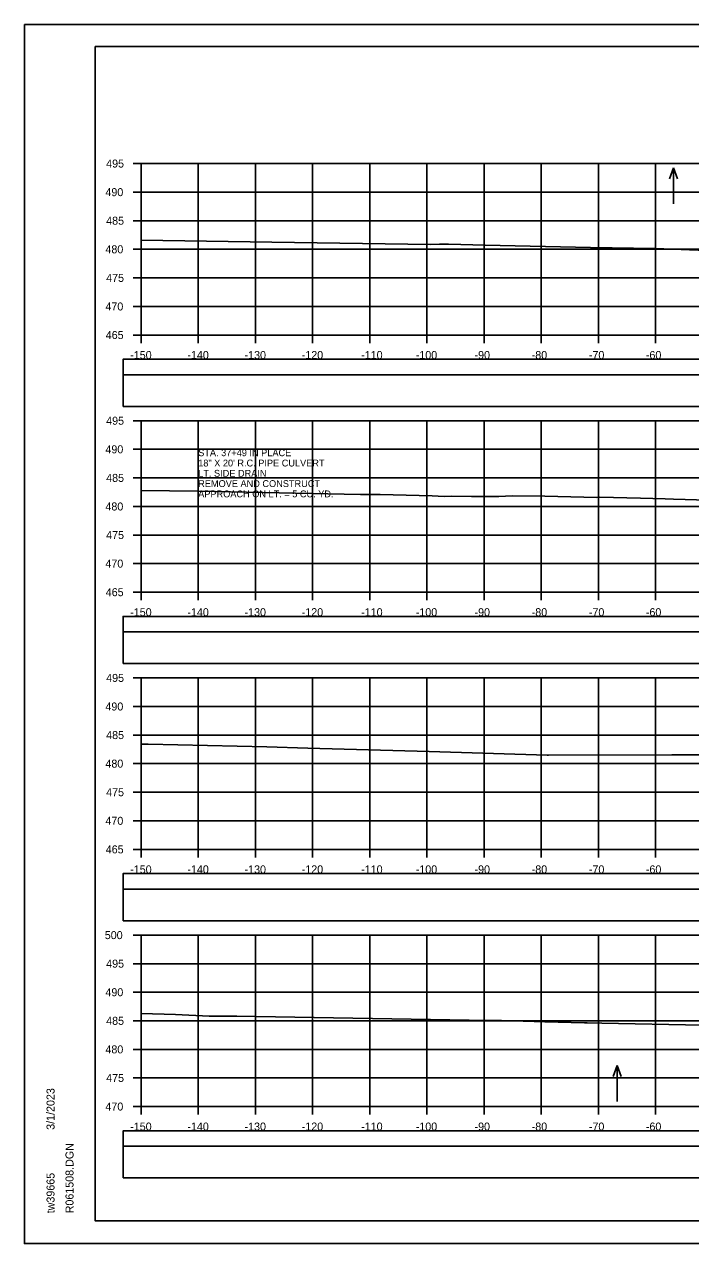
# Model space of a CAD drawing. Extents: x 1371057 to 1372761, y 380005 to 390517.
# Drawn here: x 1371390.5 to 1371507, y 381071.8 to 381285.1 of the extents above; entities that cross this region are included whole.
import ezdxf

# ---------------------------------------------------------------- set-up
doc = ezdxf.new("R2010")
doc.units = 0
for name, color, linetype in [('R_Axis', 7, 'Continuous'), ('R_Axis Annot', 7, 'Continuous'), ('R_Border', 7, 'Continuous'), ('R_Detour', 7, 'Continuous'), ('R_Dimension', 7, 'Continuous'), ('R_Exist Surface', 7, 'Continuous'), ('R_Grid', 7, 'Continuous'), ('R_No Plot', 7, 'Continuous'), ('R_Water Annot', 7, 'Continuous')]:
    doc.layers.add(name, color=color, linetype=linetype)

msp = doc.modelspace()

# ---------------------------------------------------------------- linework, layer by layer
at = {"layer": 'R_Axis'}
for p, q in [((1371409.47, 381260.75), (1371410.87, 381260.75)), ((1371410.87, 381230.75), (1371410.87, 381260.75)), ((1371409.47, 381255.75), (1371410.87, 381255.75)), ((1371409.47, 381250.75), (1371410.87, 381250.75)), ((1371409.47, 381245.75), (1371410.87, 381245.75)), ((1371409.47, 381240.75), (1371410.87, 381240.75)), ((1371409.47, 381235.75), (1371410.87, 381235.75)), ((1371409.47, 381230.75), (1371410.87, 381230.75)), ((1371410.87, 381230.75), (1371710.87, 381230.75)), ((1371410.87, 381229.35), (1371410.87, 381230.75)), ((1371420.87, 381229.35), (1371420.87, 381230.75)), ((1371430.87, 381229.35), (1371430.87, 381230.75)), ((1371440.87, 381229.35), (1371440.87, 381230.75)), ((1371450.87, 381229.35), (1371450.87, 381230.75)), ((1371460.87, 381229.35), (1371460.87, 381230.75)), ((1371470.87, 381229.35), (1371470.87, 381230.75)), ((1371480.87, 381229.35), (1371480.87, 381230.75)), ((1371490.87, 381229.35), (1371490.87, 381230.75)), ((1371500.87, 381229.35), (1371500.87, 381230.75)), ((1371409.47, 381215.75), (1371410.87, 381215.75)), ((1371410.87, 381185.75), (1371410.87, 381215.75)), ((1371409.47, 381210.75), (1371410.87, 381210.75)), ((1371409.47, 381205.75), (1371410.87, 381205.75)), ((1371409.47, 381200.75), (1371410.87, 381200.75)), ((1371409.47, 381195.75), (1371410.87, 381195.75)), ((1371409.47, 381190.75), (1371410.87, 381190.75)), ((1371409.47, 381185.75), (1371410.87, 381185.75)), ((1371410.87, 381185.75), (1371710.87, 381185.75)), ((1371410.87, 381184.35), (1371410.87, 381185.75)), ((1371420.87, 381184.35), (1371420.87, 381185.75)), ((1371430.87, 381184.35), (1371430.87, 381185.75)), ((1371440.87, 381184.35), (1371440.87, 381185.75)), ((1371450.87, 381184.35), (1371450.87, 381185.75)), ((1371460.87, 381184.35), (1371460.87, 381185.75)), ((1371470.87, 381184.35), (1371470.87, 381185.75)), ((1371480.87, 381184.35), (1371480.87, 381185.75)), ((1371490.87, 381184.35), (1371490.87, 381185.75)), ((1371500.87, 381184.35), (1371500.87, 381185.75)), ((1371409.47, 381170.75), (1371410.87, 381170.75)), ((1371410.87, 381140.75), (1371410.87, 381170.75)), ((1371409.47, 381165.75), (1371410.87, 381165.75)), ((1371409.47, 381160.75), (1371410.87, 381160.75)), ((1371409.47, 381155.75), (1371410.87, 381155.75)), ((1371409.47, 381150.75), (1371410.87, 381150.75)), ((1371409.47, 381145.75), (1371410.87, 381145.75)), ((1371409.47, 381140.75), (1371410.87, 381140.75)), ((1371410.87, 381140.75), (1371710.87, 381140.75)), ((1371410.87, 381139.35), (1371410.87, 381140.75)), ((1371420.87, 381139.35), (1371420.87, 381140.75)), ((1371430.87, 381139.35), (1371430.87, 381140.75)), ((1371440.87, 381139.35), (1371440.87, 381140.75)), ((1371450.87, 381139.35), (1371450.87, 381140.75)), ((1371460.87, 381139.35), (1371460.87, 381140.75)), ((1371470.87, 381139.35), (1371470.87, 381140.75)), ((1371480.87, 381139.35), (1371480.87, 381140.75)), ((1371490.87, 381139.35), (1371490.87, 381140.75)), ((1371500.87, 381139.35), (1371500.87, 381140.75)), ((1371409.47, 381125.75), (1371410.87, 381125.75)), ((1371410.87, 381095.75), (1371410.87, 381125.75)), ((1371409.47, 381120.75), (1371410.87, 381120.75)), ((1371409.47, 381115.75), (1371410.87, 381115.75)), ((1371409.47, 381110.75), (1371410.87, 381110.75)), ((1371409.47, 381105.75), (1371410.87, 381105.75)), ((1371409.47, 381100.75), (1371410.87, 381100.75)), ((1371409.47, 381095.75), (1371410.87, 381095.75)), ((1371410.87, 381095.75), (1371710.87, 381095.75)), ((1371410.87, 381094.35), (1371410.87, 381095.75)), ((1371420.87, 381094.35), (1371420.87, 381095.75)), ((1371430.87, 381094.35), (1371430.87, 381095.75)), ((1371440.87, 381094.35), (1371440.87, 381095.75)), ((1371450.87, 381094.35), (1371450.87, 381095.75)), ((1371460.87, 381094.35), (1371460.87, 381095.75)), ((1371470.87, 381094.35), (1371470.87, 381095.75)), ((1371480.87, 381094.35), (1371480.87, 381095.75)), ((1371490.87, 381094.35), (1371490.87, 381095.75)), ((1371500.87, 381094.35), (1371500.87, 381095.75))]:
    msp.add_line(p, q, dxfattribs=at)
at = {"layer": 'R_Border'}
for p, q in [((1371402.87, 381281.21), (1371719.05, 381281.21)), ((1371402.87, 381075.75), (1371402.87, 381281.21)), ((1371402.87, 381075.75), (1371402.87, 381075.75)), ((1371719.05, 381075.75), (1371402.87, 381075.75))]:
    msp.add_line(p, q, dxfattribs=at)
at = {"layer": 'R_Detour'}
for points in [[(1371407.72, 381223.8), (1371714.03, 381223.8), (1371714.03, 381226.5), (1371407.72, 381226.5)], [(1371407.72, 381178.8), (1371714.03, 381178.8), (1371714.03, 381181.5), (1371407.72, 381181.5)], [(1371407.72, 381133.8), (1371714.03, 381133.8), (1371714.03, 381136.5), (1371407.72, 381136.5)], [(1371407.72, 381088.8), (1371714.03, 381088.8), (1371714.03, 381091.5), (1371407.72, 381091.5)]]:
    msp.add_lwpolyline(points, close=True, dxfattribs=at)
at = {"layer": 'R_Dimension'}
for points in [[(1371407.72, 381218.27), (1371714.03, 381218.27), (1371714.03, 381223.8), (1371407.72, 381223.8)], [(1371407.72, 381173.27), (1371714.03, 381173.27), (1371714.03, 381178.8), (1371407.72, 381178.8)], [(1371407.72, 381128.27), (1371714.03, 381128.27), (1371714.03, 381133.8), (1371407.72, 381133.8)], [(1371407.72, 381083.27), (1371714.03, 381083.27), (1371714.03, 381088.8), (1371407.72, 381088.8)]]:
    msp.add_lwpolyline(points, close=True, dxfattribs=at)
at = {"layer": 'R_Exist Surface'}
for points in [[(1371410.87, 381247.32), (1371433.77, 381246.99), (1371461.53, 381246.6), (1371463.06, 381246.66), (1371464.65, 381246.64), (1371471.06, 381246.48), (1371489.51, 381246.09), (1371500.78, 381245.87), (1371521.94, 381245.09)], [(1371410.87, 381203.57), (1371420.83, 381203.44), (1371449.24, 381202.86), (1371452.7, 381202.86), (1371461.81, 381202.61), (1371463.92, 381202.52), (1371465.19, 381202.53), (1371468.66, 381202.51), (1371473.44, 381202.51), (1371475.77, 381202.59), (1371481.53, 381202.54), (1371490.63, 381202.34), (1371491.11, 381202.36), (1371498.22, 381202.2), (1371502.54, 381202.06), (1371503.99, 381202.03), (1371528.2, 381201.35)], [(1371410.87, 381159.16), (1371412.1, 381159.13), (1371432.85, 381158.71), (1371440.06, 381158.47), (1371461.29, 381157.87), (1371481.93, 381157.23), (1371482, 381157.23), (1371482.13, 381157.23), (1371503.72, 381157.28), (1371514.92, 381157.28)], [(1371410.87, 381112.03), (1371416.88, 381111.87), (1371422.76, 381111.56), (1371427.61, 381111.54), (1371471.66, 381110.82), (1371473.93, 381110.78), (1371481.5, 381110.58), (1371488.45, 381110.38), (1371488.92, 381110.37), (1371491.48, 381110.33), (1371509.02, 381110.01)]]:
    msp.add_lwpolyline(points, dxfattribs=at)
at = {"layer": 'R_Grid'}
for p, q in [((1371410.87, 381260.75), (1371710.87, 381260.75)), ((1371410.87, 381230.75), (1371410.87, 381260.75)), ((1371420.87, 381230.75), (1371420.87, 381260.75)), ((1371430.87, 381230.75), (1371430.87, 381260.75)), ((1371440.87, 381230.75), (1371440.87, 381260.75)), ((1371450.87, 381230.75), (1371450.87, 381260.75)), ((1371460.87, 381230.75), (1371460.87, 381260.75)), ((1371470.87, 381230.75), (1371470.87, 381260.75)), ((1371480.87, 381230.75), (1371480.87, 381260.75)), ((1371490.87, 381230.75), (1371490.87, 381260.75)), ((1371500.87, 381230.75), (1371500.87, 381260.75)), ((1371410.87, 381255.75), (1371710.87, 381255.75)), ((1371410.87, 381250.75), (1371710.87, 381250.75)), ((1371410.87, 381245.75), (1371710.87, 381245.75)), ((1371410.87, 381240.75), (1371710.87, 381240.75)), ((1371410.87, 381235.75), (1371710.87, 381235.75)), ((1371410.87, 381230.75), (1371710.87, 381230.75)), ((1371410.87, 381215.75), (1371710.87, 381215.75)), ((1371410.87, 381185.75), (1371410.87, 381215.75)), ((1371420.87, 381185.75), (1371420.87, 381215.75)), ((1371430.87, 381185.75), (1371430.87, 381215.75)), ((1371440.87, 381185.75), (1371440.87, 381215.75)), ((1371450.87, 381185.75), (1371450.87, 381215.75)), ((1371460.87, 381185.75), (1371460.87, 381215.75)), ((1371470.87, 381185.75), (1371470.87, 381215.75)), ((1371480.87, 381185.75), (1371480.87, 381215.75)), ((1371490.87, 381185.75), (1371490.87, 381215.75)), ((1371500.87, 381185.75), (1371500.87, 381215.75)), ((1371410.87, 381210.75), (1371710.87, 381210.75)), ((1371410.87, 381205.75), (1371710.87, 381205.75)), ((1371410.87, 381200.75), (1371710.87, 381200.75)), ((1371410.87, 381195.75), (1371710.87, 381195.75)), ((1371410.87, 381190.75), (1371710.87, 381190.75)), ((1371410.87, 381185.75), (1371710.87, 381185.75)), ((1371410.87, 381170.75), (1371710.87, 381170.75)), ((1371410.87, 381140.75), (1371410.87, 381170.75)), ((1371420.87, 381140.75), (1371420.87, 381170.75)), ((1371430.87, 381140.75), (1371430.87, 381170.75)), ((1371440.87, 381140.75), (1371440.87, 381170.75)), ((1371450.87, 381140.75), (1371450.87, 381170.75)), ((1371460.87, 381140.75), (1371460.87, 381170.75)), ((1371470.87, 381140.75), (1371470.87, 381170.75)), ((1371480.87, 381140.75), (1371480.87, 381170.75)), ((1371490.87, 381140.75), (1371490.87, 381170.75)), ((1371500.87, 381140.75), (1371500.87, 381170.75)), ((1371410.87, 381165.75), (1371710.87, 381165.75)), ((1371410.87, 381160.75), (1371710.87, 381160.75)), ((1371410.87, 381155.75), (1371710.87, 381155.75)), ((1371410.87, 381150.75), (1371710.87, 381150.75)), ((1371410.87, 381145.75), (1371710.87, 381145.75)), ((1371410.87, 381140.75), (1371710.87, 381140.75)), ((1371410.87, 381125.75), (1371710.87, 381125.75)), ((1371410.87, 381095.75), (1371410.87, 381125.75)), ((1371420.87, 381095.75), (1371420.87, 381125.75)), ((1371430.87, 381095.75), (1371430.87, 381125.75)), ((1371440.87, 381095.75), (1371440.87, 381125.75)), ((1371450.87, 381095.75), (1371450.87, 381125.75)), ((1371460.87, 381095.75), (1371460.87, 381125.75)), ((1371470.87, 381095.75), (1371470.87, 381125.75)), ((1371480.87, 381095.75), (1371480.87, 381125.75)), ((1371490.87, 381095.75), (1371490.87, 381125.75)), ((1371500.87, 381095.75), (1371500.87, 381125.75)), ((1371410.87, 381120.75), (1371710.87, 381120.75)), ((1371410.87, 381115.75), (1371710.87, 381115.75)), ((1371410.87, 381110.75), (1371710.87, 381110.75)), ((1371410.87, 381105.75), (1371710.87, 381105.75)), ((1371410.87, 381100.75), (1371710.87, 381100.75)), ((1371410.87, 381095.75), (1371710.87, 381095.75))]:
    msp.add_line(p, q, dxfattribs=at)
at = {"layer": 'R_No Plot'}
for p, q in [((1371390.47, 381285.1), (1371723.8, 381285.1)), ((1371390.47, 381071.77), (1371723.8, 381071.77))]:
    msp.add_line(p, q, dxfattribs=at)
for points in [[(1371390.46, 381285.1), (1371723.8, 381285.1), (1371723.8, 381071.77), (1371390.46, 381071.77)], [(1371636.79, 381281.21), (1371656.41, 381281.21), (1371656.41, 381271.33), (1371672.52, 381271.33), (1371695.72, 381271.33), (1371695.84, 381243.17), (1371719.05, 381243.17), (1371719.05, 381075.75), (1371402.87, 381075.75), (1371402.87, 381281.21)]]:
    msp.add_lwpolyline(points, close=True, dxfattribs=at)
at = {"layer": 'R_Water Annot'}
for p, q in [((1371504.02, 381259.99), (1371503.32, 381258.07)), ((1371504.02, 381253.71), (1371504.02, 381259.99)), ((1371504.02, 381259.99), (1371504.72, 381258.07)), ((1371494.15, 381102.92), (1371493.45, 381101)), ((1371494.15, 381096.64), (1371494.15, 381102.92)), ((1371494.15, 381102.92), (1371494.85, 381101))]:
    msp.add_line(p, q, dxfattribs=at)

# ---------------------------------------------------------------- texts
at = {"layer": 'R_Axis Annot'}
for s, p in [('495', (1371404.77, 381260.05)), ('490', (1371404.64, 381255.05)), ('485', (1371404.77, 381250.05)), ('480', (1371404.64, 381245.05)), ('475', (1371404.77, 381240.05)), ('470', (1371404.64, 381235.05)), ('465', (1371404.7, 381230.05)), ('-150', (1371408.98, 381226.55)), ('-140', (1371418.98, 381226.55)), ('-130', (1371428.98, 381226.55)), ('-120', (1371438.98, 381226.55)), ('-110', (1371449.38, 381226.55)), ('-100', (1371458.93, 381226.55)), ('-90', (1371469.21, 381226.55)), ('-80', (1371479.21, 381226.55)), ('-70', (1371489.21, 381226.55)), ('-60', (1371499.18, 381226.55)), ('495', (1371404.77, 381215.05)), ('490', (1371404.64, 381210.05)), ('485', (1371404.77, 381205.05)), ('480', (1371404.64, 381200.05)), ('475', (1371404.77, 381195.05)), ('470', (1371404.64, 381190.05)), ('465', (1371404.7, 381185.05)), ('-150', (1371408.98, 381181.55)), ('-140', (1371418.98, 381181.55)), ('-130', (1371428.98, 381181.55)), ('-120', (1371438.98, 381181.55)), ('-110', (1371449.38, 381181.55)), ('-100', (1371458.93, 381181.55)), ('-90', (1371469.21, 381181.55)), ('-80', (1371479.21, 381181.55)), ('-70', (1371489.21, 381181.55)), ('-60', (1371499.18, 381181.55)), ('495', (1371404.77, 381170.05)), ('490', (1371404.64, 381165.05)), ('485', (1371404.77, 381160.05)), ('480', (1371404.64, 381155.05)), ('475', (1371404.77, 381150.05)), ('470', (1371404.64, 381145.05)), ('465', (1371404.7, 381140.05)), ('-150', (1371408.98, 381136.55)), ('-140', (1371418.98, 381136.55)), ('-130', (1371428.98, 381136.55)), ('-120', (1371438.98, 381136.55)), ('-110', (1371449.38, 381136.55)), ('-100', (1371458.93, 381136.55)), ('-90', (1371469.21, 381136.55)), ('-80', (1371479.21, 381136.55)), ('-70', (1371489.21, 381136.55)), ('-60', (1371499.18, 381136.55)), ('500', (1371404.53, 381125.05)), ('495', (1371404.77, 381120.05)), ('490', (1371404.64, 381115.05)), ('485', (1371404.77, 381110.05)), ('480', (1371404.64, 381105.05)), ('475', (1371404.77, 381100.05)), ('470', (1371404.64, 381095.05)), ('-150', (1371408.98, 381091.55)), ('-140', (1371418.98, 381091.55)), ('-130', (1371428.98, 381091.55)), ('-120', (1371438.98, 381091.55)), ('-110', (1371449.38, 381091.55)), ('-100', (1371458.93, 381091.55)), ('-90', (1371469.21, 381091.55)), ('-80', (1371479.21, 381091.55)), ('-70', (1371489.21, 381091.55)), ('-60', (1371499.18, 381091.55))]:
    msp.add_text(s, height=1.4, dxfattribs=at).set_placement(p)
at = {"layer": 'R_Border'}
for s, p in [('3/1/2023', (1371395.74, 381091.68)), ('R061508.DGN', (1371399.06, 381077.07)), ('tw39665', (1371395.74, 381077.07))]:
    msp.add_text(s, height=1.4, rotation=90, dxfattribs=at).set_placement(p)
at = {"layer": 'R_Water Annot'}
for s, p in [('STA. 37+49 IN PLACE', (1371420.87, 381209.55)), ('18" X 20\' R.C. PIPE CULVERT', (1371420.87, 381207.75)), ('LT. SIDE DRAIN', (1371420.87, 381205.95)), ('REMOVE AND CONSTRUCT', (1371420.87, 381204.15)), ('APPROACH ON LT. = 5 CU. YD.', (1371420.87, 381202.35))]:
    msp.add_text(s, height=1.2, dxfattribs=at).set_placement(p)

doc.saveas('drawing.dxf')
